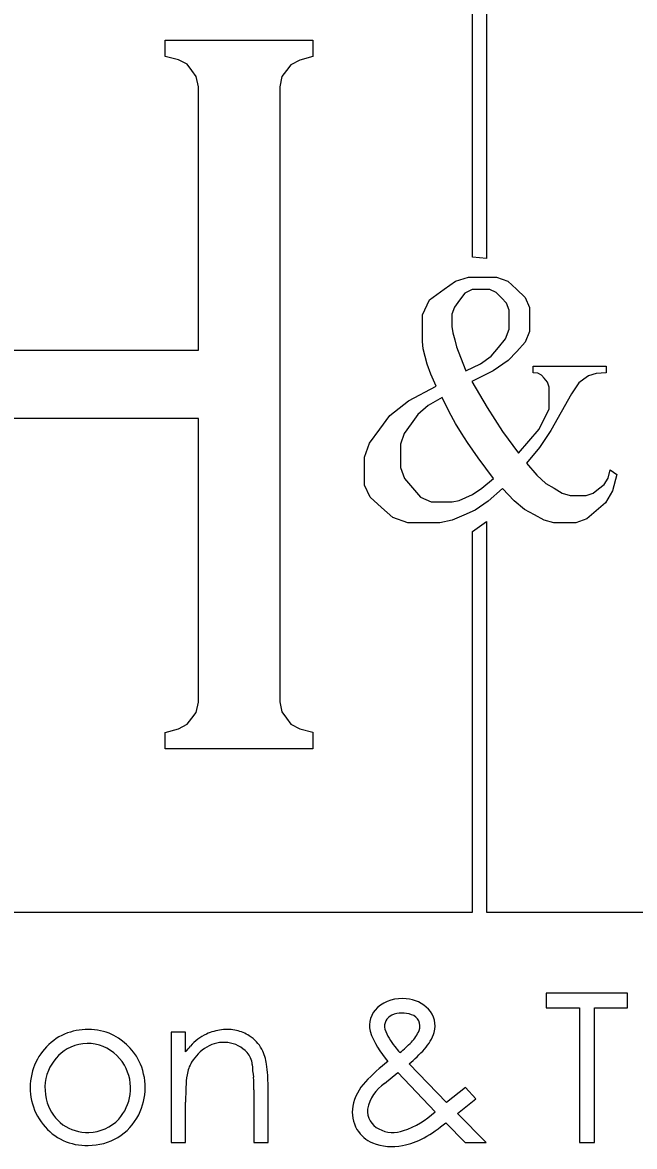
# Model space of a CAD drawing. Extents: x -7.1 to 34, y 0 to 22.
# Drawn here: x 4.74 to 5.027, y 1.062 to 1.589 of the extents above; entities that cross this region are included whole.
import ezdxf

# ---------------------------------------------------------------- set-up
doc = ezdxf.new("R2010")
doc.units = 0
doc.layers.add('Default', color=7, linetype='Continuous')
doc.layers.add('SH_Data', color=7, linetype='Continuous')

# ---------------------------------------------------------------- blocks, each defined once
blk = doc.blocks.new('A$C485D5FB4')
at = {"layer": 'Default'}
for p, q in [((0.4326504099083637, 0.2656805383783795), (0.4326504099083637, 0.31799164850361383)), ((0.43457550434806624, 0.31799738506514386), (0.43457550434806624, 0.2654958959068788)), ((0.39038270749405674, 0.2932671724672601), (0.39038270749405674, 0.29555271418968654)), ((0.39038270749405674, 0.29555271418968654), (0.4107102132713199, 0.29555271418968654)), ((0.4107102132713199, 0.29555271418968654), (0.4107102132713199, 0.2932671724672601)), ((0.39219259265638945, 0.29283693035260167), (0.39038270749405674, 0.2932671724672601)), ((0.3934068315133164, 0.29220590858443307), (0.39219259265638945, 0.29283693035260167)), ((0.40890032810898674, 0.29278960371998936), (0.4076822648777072, 0.2921466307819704)), ((0.4107102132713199, 0.2932671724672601), (0.40890032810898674, 0.29278960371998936)), ((0.3940254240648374, 0.2913717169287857), (0.3934068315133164, 0.29220590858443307)), ((0.3946440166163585, 0.29053848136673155), (0.3940254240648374, 0.2913717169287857)), ((0.4070646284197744, 0.29133634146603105), (0.40644507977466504, 0.2905265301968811)), ((0.4076822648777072, 0.2921466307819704), (0.4070646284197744, 0.29133634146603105)), ((0.3949557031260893, 0.2891244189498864), (0.3946440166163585, 0.29053848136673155)), ((0.40644507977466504, 0.2905265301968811), (0.40613626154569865, 0.2891201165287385)), ((0.3949557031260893, 0.28712809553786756), (0.3949557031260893, 0.2891244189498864)), ((0.40613626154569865, 0.2891201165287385), (0.40613626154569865, 0.2871199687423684)), ((0.394954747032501, 0.2528631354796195), (0.3949557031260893, 0.28712809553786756)), ((0.40613626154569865, 0.2871199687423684), (0.40613434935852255, 0.20641132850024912)), ((0.43457550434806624, 0.2654958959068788), (0.4326504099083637, 0.2656805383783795)), ((0.42877106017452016, 0.2612446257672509), (0.43032949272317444, 0.2623565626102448)), ((0.43032949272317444, 0.2623565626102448), (0.4321011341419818, 0.26291109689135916)), ((0.4321011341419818, 0.26291109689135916), (0.4340869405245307, 0.26291109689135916)), ((0.4340869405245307, 0.26291109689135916), (0.43598000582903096, 0.26291109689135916)), ((0.43598000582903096, 0.26291109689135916), (0.4375183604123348, 0.2623522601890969)), ((0.4375183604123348, 0.2623522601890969), (0.4387153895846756, 0.26123602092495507)), ((0.42676613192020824, 0.25981335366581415), (0.42877106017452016, 0.2612446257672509)), ((0.43159536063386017, 0.26071303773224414), (0.43089071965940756, 0.2597473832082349)), ((0.43263845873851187, 0.2611949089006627), (0.43159536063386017, 0.26071303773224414)), ((0.4340181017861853, 0.2611949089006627), (0.43263845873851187, 0.2611949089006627)), ((0.43506598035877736, 0.2611949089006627), (0.4340181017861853, 0.2611949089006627)), ((0.43594271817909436, 0.2608205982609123), (0.43506598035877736, 0.2611949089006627)), ((0.4366511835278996, 0.26007006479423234), (0.43594271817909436, 0.2608205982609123)), ((0.4373529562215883, 0.25932096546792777), (0.4366511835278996, 0.26007006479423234)), ((0.4387153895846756, 0.26123602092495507), (0.4399076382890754, 0.2601183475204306)), ((0.4399076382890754, 0.2601183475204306), (0.440502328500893, 0.2587449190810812)), ((0.4257651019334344, 0.25773958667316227), (0.42676613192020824, 0.25981335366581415)), ((0.43018225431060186, 0.2587836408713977), (0.4298323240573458, 0.25783854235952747)), ((0.43089071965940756, 0.2597473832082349), (0.43018225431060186, 0.2587836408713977)), ((0.4377086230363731, 0.25837156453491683), (0.4373529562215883, 0.25932096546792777)), ((0.4377086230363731, 0.2572228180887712), (0.4377086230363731, 0.25837156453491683)), ((0.440502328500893, 0.2587449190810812), (0.440502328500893, 0.2571128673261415)), ((0.4257651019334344, 0.25502428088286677), (0.4257651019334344, 0.25773958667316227)), ((0.4298323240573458, 0.25783854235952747), (0.4298323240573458, 0.2569120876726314)), ((0.4298323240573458, 0.2569120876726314), (0.4298323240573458, 0.25613048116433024)), ((0.4377086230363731, 0.2557556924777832), (0.4377086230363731, 0.2572228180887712)), ((0.440502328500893, 0.2571128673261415), (0.440502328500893, 0.255433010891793)), ((0.4298323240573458, 0.25613048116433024), (0.429961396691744, 0.2552561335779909)), ((0.43721432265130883, 0.2544233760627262), (0.4377086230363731, 0.2557556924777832)), ((0.440502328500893, 0.255433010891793), (0.4399200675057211, 0.2539611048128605)), ((0.4257651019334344, 0.2540552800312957), (0.4257651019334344, 0.25502428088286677)), ((0.4258970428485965, 0.253042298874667), (0.4257651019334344, 0.2540552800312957)), ((0.429961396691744, 0.2552561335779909), (0.43022049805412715, 0.2542914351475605)), ((0.43022049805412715, 0.2542914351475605), (0.4304805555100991, 0.2533267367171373)), ((0.43622572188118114, 0.2532277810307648), (0.43721432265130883, 0.2544233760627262)), ((0.4399200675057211, 0.2539611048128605), (0.438755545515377, 0.25269189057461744)), ((0.3278704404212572, 0.25286409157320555), (0.394954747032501, 0.2528631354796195)), ((0.42616379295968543, 0.2519862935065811), (0.4258970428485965, 0.253042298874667)), ((0.4304805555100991, 0.2533267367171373), (0.43099493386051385, 0.25190502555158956)), ((0.4352390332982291, 0.2520302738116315), (0.43622572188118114, 0.2532277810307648)), ((0.438755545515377, 0.25269189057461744), (0.43758624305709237, 0.25142506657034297)), ((0.4264324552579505, 0.250929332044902), (0.42616379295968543, 0.2519862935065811)), ((0.42693440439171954, 0.24957406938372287), (0.4264324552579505, 0.250929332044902)), ((0.43099493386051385, 0.25190502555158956), (0.4317617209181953, 0.2500282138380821)), ((0.4317617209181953, 0.2500282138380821), (0.4337513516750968, 0.2509642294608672)), ((0.4337513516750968, 0.2509642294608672), (0.4352390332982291, 0.2520302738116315)), ((0.43758624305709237, 0.25142506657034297), (0.4355220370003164, 0.2500401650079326)), ((0.44101097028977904, 0.24976194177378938), (0.44101097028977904, 0.25065063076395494)), ((0.44101097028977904, 0.25065063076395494), (0.45104612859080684, 0.25065063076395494)), ((0.45104612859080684, 0.25065063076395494), (0.45104612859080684, 0.24976194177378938)), ((0.4276696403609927, 0.24792241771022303), (0.42693440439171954, 0.24957406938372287)), ((0.4355220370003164, 0.2500401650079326), (0.4325619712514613, 0.24853383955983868)), ((0.44166398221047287, 0.2496830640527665), (0.44101097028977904, 0.24976194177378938)), ((0.4421659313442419, 0.24943065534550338), (0.44166398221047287, 0.2496830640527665)), ((0.442515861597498, 0.24900423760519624), (0.4421659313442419, 0.24943065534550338)), ((0.4486367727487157, 0.24934604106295), (0.44797706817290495, 0.2488483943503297)), ((0.4496617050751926, 0.2496500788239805), (0.4486367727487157, 0.24934604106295)), ((0.45104612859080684, 0.24976194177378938), (0.4496617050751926, 0.2496500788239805)), ((0.42386438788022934, 0.2458720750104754), (0.4276696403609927, 0.24792241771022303)), ((0.4325619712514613, 0.24853383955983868), (0.4346682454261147, 0.24495326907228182)), ((0.4429929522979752, 0.24843536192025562), (0.442515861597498, 0.24900423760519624)), ((0.4432358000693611, 0.24778856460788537), (0.4429929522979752, 0.24843536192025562)), ((0.4432358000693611, 0.2470619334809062), (0.4432358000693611, 0.24778856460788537)), ((0.44731545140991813, 0.24835026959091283), (0.4462780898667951, 0.24684537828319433)), ((0.44797706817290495, 0.2488483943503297), (0.44731545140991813, 0.24835026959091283)), ((0.42846893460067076, 0.246334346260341), (0.4265806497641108, 0.24523436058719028)), ((0.4294441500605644, 0.24438917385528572), (0.42846893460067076, 0.246334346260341)), ((0.4432358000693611, 0.2447897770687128), (0.4432358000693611, 0.2470619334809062)), ((0.4462780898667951, 0.24684537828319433), (0.44486880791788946, 0.24433372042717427)), ((0.42127241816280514, 0.24388913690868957), (0.42386438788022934, 0.2458720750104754)), ((0.4265806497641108, 0.24523436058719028), (0.42516180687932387, 0.24402394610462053)), ((0.4346682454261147, 0.24495326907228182), (0.4368108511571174, 0.24166526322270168)), ((0.4418188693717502, 0.24199224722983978), (0.4432358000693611, 0.2447897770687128)), ((0.394954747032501, 0.2434618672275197), (0.3278704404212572, 0.2434628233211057)), ((0.394954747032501, 0.20640750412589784), (0.394954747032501, 0.2434618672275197)), ((0.41989086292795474, 0.24197503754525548), (0.42127241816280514, 0.24388913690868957)), ((0.42516180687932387, 0.24402394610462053), (0.42420762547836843, 0.24270358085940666)), ((0.4303438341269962, 0.24275999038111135), (0.4294441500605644, 0.24438917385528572)), ((0.44486880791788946, 0.24433372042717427), (0.4434614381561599, 0.24181919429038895)), ((0.4185131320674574, 0.2400590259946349), (0.41989086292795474, 0.24197503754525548)), ((0.42325344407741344, 0.24138034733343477), (0.42277730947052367, 0.23994525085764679)), ((0.42420762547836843, 0.24270358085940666), (0.42325344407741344, 0.24138034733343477)), ((0.43115651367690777, 0.24144727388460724), (0.4303438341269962, 0.24275999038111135)), ((0.43197492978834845, 0.24013646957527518), (0.43115651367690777, 0.24144727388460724)), ((0.4368108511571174, 0.24166526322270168), (0.4389859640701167, 0.2386746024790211)), ((0.4389859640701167, 0.2386746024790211), (0.4418188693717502, 0.24199224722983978)), ((0.4434614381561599, 0.24181919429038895), (0.4418743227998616, 0.23947198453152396)), ((0.41782378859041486, 0.23814205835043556), (0.4185131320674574, 0.2400590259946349)), ((0.42277730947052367, 0.23994525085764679), (0.42277730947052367, 0.23840115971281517)), ((0.4334367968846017, 0.23805600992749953), (0.43197492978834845, 0.24013646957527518)), ((0.42277730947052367, 0.23840115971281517), (0.42277730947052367, 0.23669740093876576)), ((0.4418743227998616, 0.23947198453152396), (0.4401112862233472, 0.2372920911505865)), ((0.41782378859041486, 0.2362203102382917), (0.41782378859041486, 0.23814205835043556)), ((0.435547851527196, 0.23521067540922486), (0.4334367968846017, 0.23805600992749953)), ((0.4401112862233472, 0.2372920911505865), (0.44151865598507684, 0.23564952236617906)), ((0.41782378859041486, 0.23428039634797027), (0.41782378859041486, 0.2362203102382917)), ((0.42277730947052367, 0.23669740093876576), (0.42332706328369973, 0.23519920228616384)), ((0.42332706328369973, 0.23519920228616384), (0.42442083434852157, 0.2339103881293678)), ((0.4339425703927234, 0.23387023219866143), (0.435547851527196, 0.23521067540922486)), ((0.44151865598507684, 0.23564952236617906), (0.442777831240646, 0.23450221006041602)), ((0.45077364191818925, 0.23435210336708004), (0.4513119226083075, 0.23522979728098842)), ((0.4513119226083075, 0.23522979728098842), (0.4516245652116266, 0.23638953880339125)), ((0.4516245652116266, 0.23638953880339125), (0.4525089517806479, 0.23574608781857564)), ((0.4525089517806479, 0.23574608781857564), (0.45192477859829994, 0.23349926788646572)), ((0.41859535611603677, 0.23261105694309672), (0.41782378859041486, 0.23428039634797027)), ((0.42442083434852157, 0.2339103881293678), (0.42551747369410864, 0.23261870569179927)), ((0.4326757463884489, 0.23299445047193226), (0.4339425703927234, 0.23387023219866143)), ((0.43678886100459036, 0.23383485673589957), (0.4348202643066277, 0.23206034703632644)), ((0.4383769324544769, 0.23212440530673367), (0.43678886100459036, 0.23383485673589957)), ((0.442777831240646, 0.23450221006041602), (0.4438868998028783, 0.2338463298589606)), ((0.4438868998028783, 0.2338463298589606), (0.44499596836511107, 0.23319140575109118)), ((0.44925249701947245, 0.23316176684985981), (0.45001450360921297, 0.2337564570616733)), ((0.45001450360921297, 0.2337564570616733), (0.45077364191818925, 0.23435210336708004)), ((0.4201394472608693, 0.23121324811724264), (0.41859535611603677, 0.23261105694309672)), ((0.42551747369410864, 0.23261870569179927), (0.4269955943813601, 0.23197429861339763)), ((0.42985622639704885, 0.23197429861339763), (0.4308199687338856, 0.23217699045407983)), ((0.4308199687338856, 0.23217699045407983), (0.4317473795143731, 0.23258811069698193)), ((0.4317473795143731, 0.23258811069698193), (0.4326757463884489, 0.23299445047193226)), ((0.43983975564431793, 0.2309111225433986), (0.4383769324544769, 0.23212440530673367)), ((0.44499596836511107, 0.23319140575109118), (0.44611077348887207, 0.23286346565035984)), ((0.44611077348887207, 0.23286346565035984), (0.44723513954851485, 0.23286346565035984)), ((0.44723513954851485, 0.23286346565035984), (0.4483260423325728, 0.23286346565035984)), ((0.4483260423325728, 0.23286346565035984), (0.44925249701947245, 0.23316176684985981)), ((0.45192477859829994, 0.23349926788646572), (0.4509792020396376, 0.23183279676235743)), ((0.4216797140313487, 0.22981448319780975), (0.4201394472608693, 0.23121324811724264)), ((0.4269955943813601, 0.23197429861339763), (0.428851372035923, 0.23197429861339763)), ((0.428851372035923, 0.23197429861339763), (0.42985622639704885, 0.23197429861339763)), ((0.433040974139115, 0.23083081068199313), (0.4314586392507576, 0.2301433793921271)), ((0.4348202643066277, 0.23206034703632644), (0.433040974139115, 0.23083081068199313)), ((0.4411782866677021, 0.23019214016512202), (0.43983975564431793, 0.2309111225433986)), ((0.44967891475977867, 0.23074571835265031), (0.4483805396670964, 0.2296605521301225)), ((0.4509792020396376, 0.23183279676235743), (0.44967891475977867, 0.23074571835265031)), ((0.42376495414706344, 0.22911749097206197), (0.4216797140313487, 0.22981448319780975)), ((0.4263913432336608, 0.22911749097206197), (0.42376495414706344, 0.22911749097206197)), ((0.4281878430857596, 0.22911749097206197), (0.4263913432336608, 0.22911749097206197)), ((0.4298763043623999, 0.2294597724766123), (0.4281878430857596, 0.22911749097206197)), ((0.4314586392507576, 0.2301433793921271), (0.4298763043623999, 0.2294597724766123)), ((0.4326504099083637, 0.22790032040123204), (0.43457550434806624, 0.22925899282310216)), ((0.43457550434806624, 0.22925899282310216), (0.43457550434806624, 0.17550071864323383)), ((0.442515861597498, 0.22947506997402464), (0.4411782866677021, 0.23019214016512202)), ((0.4438381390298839, 0.22911749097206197), (0.442515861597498, 0.22947506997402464)), ((0.44513747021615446, 0.22911749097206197), (0.4438381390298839, 0.22911749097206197)), ((0.44686513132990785, 0.22911749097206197), (0.44513747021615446, 0.22911749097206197)), ((0.4483805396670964, 0.2296605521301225), (0.44686513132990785, 0.22911749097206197)), ((0.4326504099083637, 0.17549498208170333), (0.4326504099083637, 0.22790032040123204)), ((0.394954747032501, 0.20440448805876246), (0.394954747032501, 0.20640750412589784)), ((0.40613434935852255, 0.20641132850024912), (0.40613434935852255, 0.20445707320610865)), ((0.394642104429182, 0.20299998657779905), (0.394954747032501, 0.20440448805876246)), ((0.40613434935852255, 0.20445707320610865), (0.406443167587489, 0.20306308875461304)), ((0.3940235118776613, 0.20219113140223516), (0.394642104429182, 0.20299998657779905)), ((0.406443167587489, 0.20306308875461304), (0.4070627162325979, 0.20223128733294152)), ((0.3921906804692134, 0.2007407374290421), (0.39340491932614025, 0.20137940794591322)), ((0.39340491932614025, 0.20137940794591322), (0.3940235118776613, 0.20219113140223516)), ((0.4070627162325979, 0.20223128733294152), (0.4076803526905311, 0.20139661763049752)), ((0.4076803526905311, 0.20139661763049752), (0.40889937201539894, 0.2007407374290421)), ((0.3903807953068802, 0.200263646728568), (0.3921906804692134, 0.2007407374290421)), ((0.3903807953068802, 0.19797762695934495), (0.3903807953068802, 0.200263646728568)), ((0.40889937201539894, 0.2007407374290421), (0.41070830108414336, 0.200263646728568)), ((0.41070830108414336, 0.200263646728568), (0.41070830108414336, 0.19797762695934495)), ((0.41070830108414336, 0.19797762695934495), (0.3903807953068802, 0.19797762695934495)), ((0.29017477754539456, 0.17549498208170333), (0.4326504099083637, 0.17549498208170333)), ((0.43457550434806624, 0.17550071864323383), (0.5770511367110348, 0.17550071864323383)), ((0.45400729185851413, 0.16436086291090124), (0.4428031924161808, 0.16436086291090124)), ((0.4428031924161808, 0.16436086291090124), (0.4428031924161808, 0.1623365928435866)), ((0.45400729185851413, 0.1623365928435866), (0.45400729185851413, 0.16436086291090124)), ((0.44280319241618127, 0.1623365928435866), (0.44736956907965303, 0.1623365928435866)), ((0.44736956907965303, 0.1623365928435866), (0.44736956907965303, 0.1437886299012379)), ((0.44944091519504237, 0.1437886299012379), (0.44944091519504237, 0.1623365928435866)), ((0.4494409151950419, 0.1623365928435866), (0.45400729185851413, 0.1623365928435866)), ((0.3931820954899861, 0.15899419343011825), (0.3912049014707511, 0.15899419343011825)), ((0.39120490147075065, 0.15899419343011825), (0.39120490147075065, 0.1437886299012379)), ((0.3931820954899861, 0.15626966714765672), (0.3931820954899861, 0.15899419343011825)), ((0.42055294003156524, 0.15193797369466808), (0.422386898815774, 0.15342156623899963)), ((0.422386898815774, 0.15342156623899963), (0.4275034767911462, 0.1480372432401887)), ((0.4290893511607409, 0.1492994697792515), (0.42393158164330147, 0.15463818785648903)), ((0.40255022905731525, 0.15104128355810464), (0.40255022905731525, 0.1437886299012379)), ((0.40452742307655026, 0.1437886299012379), (0.40452742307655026, 0.1516076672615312)), ((0.4316873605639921, 0.151367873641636), (0.4290893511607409, 0.1492994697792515)), ((0.43312906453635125, 0.14982024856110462), (0.4316873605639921, 0.151367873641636)), ((0.3931820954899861, 0.1437886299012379), (0.3931820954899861, 0.14936419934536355)), ((0.43058107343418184, 0.14779009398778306), (0.43312906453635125, 0.14982024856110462)), ((0.43453251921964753, 0.1437886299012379), (0.43058107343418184, 0.14779009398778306)), ((0.4289863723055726, 0.14652198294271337), (0.4316638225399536, 0.1437886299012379)), ((0.3912049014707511, 0.1437886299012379), (0.3931820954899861, 0.1437886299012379)), ((0.40255022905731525, 0.1437886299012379), (0.4045274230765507, 0.1437886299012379)), ((0.4316638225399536, 0.1437886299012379), (0.43453251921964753, 0.1437886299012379)), ((0.44736956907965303, 0.1437886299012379), (0.44944091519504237, 0.1437886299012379))]:
    blk.add_line(p, q, dxfattribs=at)
for centre, radius, start, end in [((0.4229481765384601, 0.158492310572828), 0.005128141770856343, 83.41864030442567, 130.89605319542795), ((0.4232411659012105, 0.15892055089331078), 0.004675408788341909, 43.82144326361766, 86.38531481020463), ((0.42180815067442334, 0.15987526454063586), 0.0033366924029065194, 131.64578744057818, 193.06353348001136), ((0.4222386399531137, 0.15977479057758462), 0.0016874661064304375, 113.11212847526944, 192.5633289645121), ((0.4230085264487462, 0.1581083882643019), 0.0035227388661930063, 69.11833475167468, 113.99009529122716), ((0.4238021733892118, 0.15983414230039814), 0.001632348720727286, 338.49945376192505, 73.55919979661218), ((0.4240977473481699, 0.1598495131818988), 0.0034150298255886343, 345.0921991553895, 42.52713085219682), ((0.379735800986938, 0.15099155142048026), 0.008379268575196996, 69.47275116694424, 115.41130204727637), ((0.398919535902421, 0.15385999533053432), 0.005525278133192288, 76.5964491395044, 98.15674732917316), ((0.4283183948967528, 0.16231216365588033), 0.00825465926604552, 200.60070731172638, 219.85595967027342), ((0.3799576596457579, 0.15133123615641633), 0.008174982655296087, 117.83813038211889, 166.5826877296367), ((0.37960269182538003, 0.1514186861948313), 0.00803062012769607, 26.93587137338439, 67.51437913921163), ((0.39842257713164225, 0.15331777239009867), 0.005913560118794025, 113.76104633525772, 140.35997026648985), ((0.3992746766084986, 0.15138224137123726), 0.00802835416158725, 98.15674732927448, 113.76104633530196), ((0.3988528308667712, 0.15358007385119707), 0.005813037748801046, 57.92512053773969, 76.59644913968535), ((0.39934666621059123, 0.15436808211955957), 0.004883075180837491, 27.710956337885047, 57.9251205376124), ((0.43022734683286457, 0.16326463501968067), 0.01238334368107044, 199.54871099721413, 222.04002841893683), ((0.42046322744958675, 0.1612988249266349), 0.0052776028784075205, 315.8623264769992, 336.9901966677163), ((0.4217402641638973, 0.1607237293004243), 0.005922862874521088, 316.7949836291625, 342.7863959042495), ((0.38017462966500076, 0.151209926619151), 0.0063929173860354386, 120.97651271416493, 156.85420853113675), ((0.37972333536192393, 0.15171307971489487), 0.00573067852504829, 73.81314840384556, 119.6970142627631), ((0.37943606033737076, 0.151347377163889), 0.006164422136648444, 30.347738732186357, 72.19623633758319), ((0.3084699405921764, 0.22783898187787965), 0.11089777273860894, 319.80710567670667, 320.35997026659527), ((0.39929019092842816, 0.15167049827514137), 0.0061673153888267, 121.18687709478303, 148.88587500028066), ((0.39843251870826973, 0.15308741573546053), 0.0045110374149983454, 82.8060650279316, 121.18687709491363), ((0.3984526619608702, 0.1532470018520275), 0.004350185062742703, 42.94748890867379, 82.8060650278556), ((0.39815503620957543, 0.15374217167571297), 0.006229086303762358, 7.681610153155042, 27.710956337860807), ((0.43960995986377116, 0.17046324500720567), 0.022168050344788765, 217.32462917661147, 220.12962238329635), ((0.415134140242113, 0.16603825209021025), 0.012406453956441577, 307.3477427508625, 317.2930051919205), ((0.4122243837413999, 0.1690225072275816), 0.018546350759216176, 309.1416646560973, 318.2336016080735), ((0.37932250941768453, 0.1513782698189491), 0.008299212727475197, 333.1325407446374, 26.30838369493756), ((0.3980360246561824, 0.15242748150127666), 0.004702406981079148, 148.8858750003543, 171.5423108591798), ((0.39969872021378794, 0.1544068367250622), 0.00264786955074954, 3.0657351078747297, 42.94748890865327), ((0.4365591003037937, 0.1346912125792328), 0.0255431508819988, 127.4403525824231, 136.86955329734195), ((0.37986504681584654, 0.15136596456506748), 0.008076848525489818, 166.6698742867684, 218.87356630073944), ((0.38042742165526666, 0.15128038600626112), 0.006599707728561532, 158.27946388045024, 197.55316616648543), ((0.3792886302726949, 0.151299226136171), 0.0063160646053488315, 352.04917323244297, 30.048965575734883), ((0.420885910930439, 0.1555415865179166), 0.018569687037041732, 183.06573510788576, 188.48933188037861), ((0.38232964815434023, 0.1516076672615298), 0.022197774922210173, 3.7121653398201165e-12, 7.6816101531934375), ((0.4091385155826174, 0.1507765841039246), 0.0159269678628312, 171.54231085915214, 177.61078711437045), ((0.39584972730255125, 0.1518046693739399), 0.006743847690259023, 353.50033704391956, 8.489331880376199), ((0.4227613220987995, 0.14753413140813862), 0.006693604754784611, 136.35371825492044, 168.9711117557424), ((0.4238442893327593, 0.14720849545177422), 0.005762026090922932, 124.83491700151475, 167.86946542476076), ((0.37931511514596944, 0.15123360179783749), 0.006281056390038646, 317.975718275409, 352.608634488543), ((0.44298931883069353, 0.14936419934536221), 0.04980722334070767, 177.6107871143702, 179.99999999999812), ((0.37964676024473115, 0.15095639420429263), 0.0057581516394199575, 196.82213436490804, 272.3619376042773), ((0.42086553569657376, 0.14799923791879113), 0.004744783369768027, 170.10441452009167, 210.22332859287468), ((0.37990254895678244, 0.15104067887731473), 0.007629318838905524, 269.1258375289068, 333.42552962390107), ((0.37979195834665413, 0.1509197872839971), 0.005717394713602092, 270.9230660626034, 317.11285187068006), ((0.421004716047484, 0.14818562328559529), 0.0028035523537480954, 175.21831539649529, 243.85785551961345), ((0.4193709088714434, 0.1566672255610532), 0.011858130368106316, 288.7769351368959, 313.2955499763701), ((0.41937090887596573, 0.15666722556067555), 0.01185813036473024, 313.2955499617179, 313.3002953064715), ((0.37946770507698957, 0.15085174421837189), 0.007446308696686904, 217.71188984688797, 272.4510506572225), ((0.4208156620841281, 0.14810112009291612), 0.004754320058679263, 211.58692181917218, 246.4862811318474), ((0.42173883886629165, 0.1494439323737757), 0.004257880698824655, 242.4499810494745, 289.89604875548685), ((0.4167987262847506, 0.16085074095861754), 0.018810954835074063, 299.28614005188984, 310.38357085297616), ((0.4215423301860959, 0.1523929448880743), 0.00911373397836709, 279.4221232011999, 299.2861400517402), ((0.42156564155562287, 0.1507144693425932), 0.007458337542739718, 249.21399835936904, 281.35670145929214)]:
    blk.add_arc(centre, radius, start, end, dxfattribs=at)

msp = doc.modelspace()

# ---------------------------------------------------------------- block references
at = {"layer": 'SH_Data', "xscale": 3.407655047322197, "yscale": 3.407655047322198, "rotation": 0.001699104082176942}
msp.add_blockref('A$C485D5FB4', (3.476413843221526, 0.5736659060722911), dxfattribs=at)

doc.saveas('drawing.dxf')
